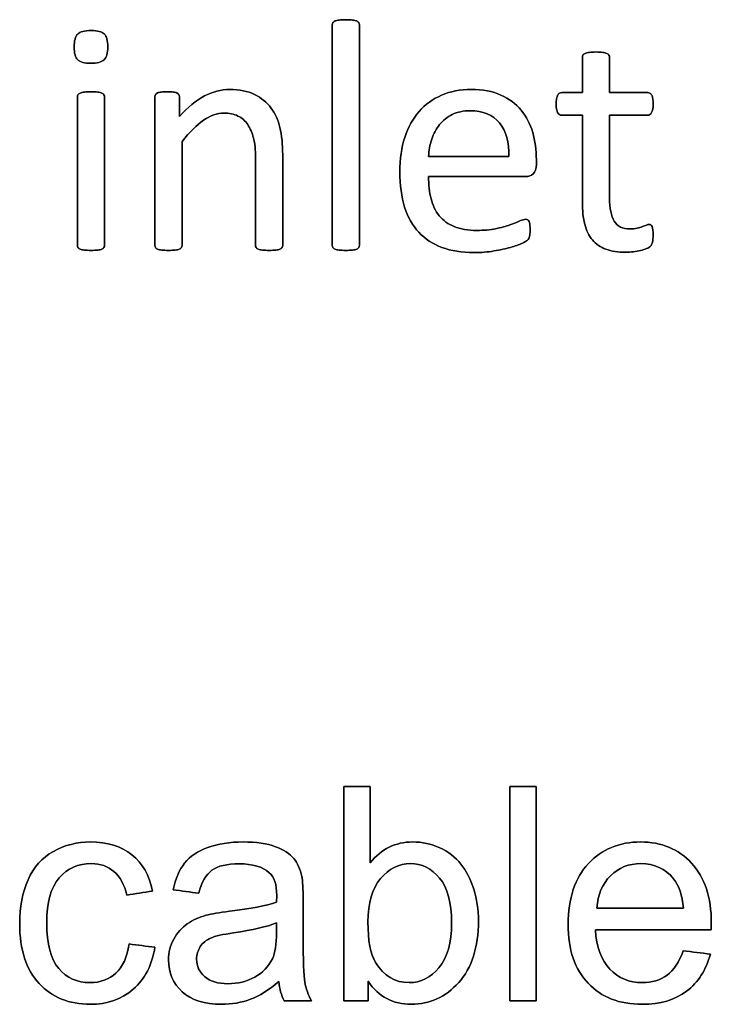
# Model space of a CAD drawing. Header units: inches. Extents: x 0 to 17820, y -10 to 12600.
# Tile 325 of 339: x 11314 to 11637, y 11014 to 11474. Entities that reach past the tile are written whole.
import ezdxf

# ---------------------------------------------------------------- set-up
doc = ezdxf.new("R2010")
doc.units = ezdxf.units.IN
doc.layers.add('1', color=7, linetype='Continuous', true_color=0xffffff)
doc.layers.add('254', color=7, linetype='Continuous', true_color=0xffffff)

msp = doc.modelspace()

# ---------------------------------------------------------------- linework, layer by layer
at = {"layer": '1', "color": 2, "linetype": 'Continuous', "lineweight": 25}
for points, knots in [([(11472.067, 11367.252), (11472.263, 11367.517), (11472.378, 11367.863), (11472.378, 11402.552), (11472.378, 11436.809), (11472.378, 11471.469), (11472.263, 11471.844), (11472.061, 11472.133), (11471.859, 11472.45), (11471.541, 11472.71), (11470.618, 11473.114), (11469.954, 11473.258), (11468.339, 11473.489), (11467.271, 11473.518), (11464.761, 11473.518), (11463.722, 11473.489), (11462.107, 11473.258), (11461.443, 11473.114), (11460.462, 11472.71), (11460.145, 11472.45), (11459.943, 11472.133), (11459.77, 11471.844), (11459.683, 11471.469), (11459.683, 11436.809), (11459.683, 11402.552), (11459.683, 11367.863), (11459.77, 11367.517), (11459.943, 11367.257), (11460.145, 11366.969), (11460.462, 11366.709), (11461.443, 11366.305), (11462.107, 11366.161), (11462.915, 11366.045), (11463.722, 11365.959), (11464.761, 11365.901), (11467.271, 11365.901), (11468.339, 11365.959), (11469.147, 11366.045), (11469.954, 11366.161), (11470.618, 11366.305), (11471.541, 11366.709), (11471.859, 11366.969), (11472.067, 11367.252)], [0, 0, 0, 0, 0.0059802, 0.0059802, 0.4793491, 0.4793491, 0.4849307, 0.4849307, 0.4849307, 0.4908027, 0.4908027, 0.4966747, 0.4966747, 0.5025467, 0.5025467, 0.5082853, 0.5082853, 0.5140238, 0.5140238, 0.5197624, 0.5197624, 0.5197624, 0.5246665, 0.5246665, 0.9405823, 0.9405823, 0.9458367, 0.9458367, 0.9458367, 0.9512509, 0.9512509, 0.956665, 0.956665, 0.956665, 0.9697477, 0.9697477, 0.9831346, 0.9831346, 0.9831346, 0.9915673, 0.9915673, 1, 1, 1, 1]), ([(11353.213, 11454.829), (11354.346, 11455.918), (11354.923, 11457.938), (11354.923, 11463.824), (11354.374, 11465.814), (11352.154, 11467.921), (11350.104, 11468.44), (11344.103, 11468.44), (11342.026, 11467.921), (11340.901, 11466.824), (11339.775, 11465.757), (11339.227, 11463.737), (11339.227, 11457.823), (11339.775, 11455.832), (11341.968, 11453.754), (11344.017, 11453.206), (11350.018, 11453.206), (11352.095, 11453.754), (11353.213, 11454.829)], [0, 0, 0, 0, 0.128303, 0.128303, 0.2541147, 0.2541147, 0.3766179, 0.3766179, 0.5014998, 0.5014998, 0.5014998, 0.626434, 0.626434, 0.7501552, 0.7501552, 0.8738764, 0.8738764, 1, 1, 1, 1]), ([(11609.077, 11369.825), (11609.279, 11370.69), (11609.395, 11371.873), (11609.395, 11374.297), (11609.337, 11375.047), (11609.25, 11375.682), (11609.135, 11376.288), (11609.02, 11376.778), (11608.904, 11377.124), (11608.76, 11377.499), (11608.587, 11377.73), (11608.356, 11377.874), (11608.125, 11377.99), (11607.866, 11378.048), (11607.202, 11378.048), (11606.74, 11377.932), (11606.25, 11377.701), (11605.73, 11377.471), (11605.096, 11377.24), (11604.403, 11376.98), (11603.682, 11376.72), (11602.845, 11376.49), (11600.999, 11376.028), (11599.96, 11375.913), (11595.142, 11375.913), (11592.603, 11377.124), (11589.763, 11381.993), (11589.083, 11385.607), (11589.083, 11403.235), (11589.083, 11416.103), (11589.083, 11428.971), (11595.007, 11428.971), (11600.931, 11428.971), (11607.635, 11428.971), (11608.241, 11429.404), (11609.164, 11431.019), (11609.395, 11432.375), (11609.395, 11435.203), (11609.337, 11436.011), (11609.25, 11436.674), (11609.135, 11437.338), (11608.962, 11437.886), (11608.731, 11438.319), (11608.5, 11438.78), (11608.241, 11439.069), (11607.923, 11439.242), (11607.635, 11439.444), (11607.26, 11439.531), (11600.931, 11439.531), (11595.007, 11439.531), (11589.083, 11439.531), (11589.083, 11445.012), (11589.083, 11450.494), (11589.083, 11456.351), (11588.968, 11456.668), (11588.564, 11457.303), (11588.246, 11457.563), (11587.323, 11458.025), (11586.66, 11458.198), (11585.852, 11458.284), (11585.044, 11458.4), (11583.976, 11458.457), (11581.466, 11458.457), (11580.428, 11458.4), (11579.62, 11458.284), (11578.812, 11458.198), (11578.148, 11458.025), (11577.167, 11457.563), (11576.85, 11457.303), (11576.648, 11456.986), (11576.475, 11456.668), (11576.388, 11456.351), (11576.388, 11450.494), (11576.388, 11445.012), (11576.388, 11439.531), (11573.186, 11439.531), (11569.983, 11439.531), (11566.348, 11439.531), (11566.002, 11439.444), (11565.655, 11439.242), (11565.309, 11439.069), (11565.05, 11438.78), (11564.848, 11438.319), (11564.646, 11437.886), (11564.473, 11437.338), (11564.357, 11436.674), (11564.213, 11436.011), (11564.155, 11435.203), (11564.155, 11432.375), (11564.386, 11431.019), (11565.309, 11429.404), (11565.915, 11428.971), (11569.926, 11428.971), (11573.157, 11428.971), (11576.388, 11428.971), (11576.388, 11415.487), (11576.388, 11402.004), (11576.388, 11384.51), (11576.763, 11381.048), (11577.514, 11378.105), (11578.235, 11375.134), (11579.447, 11372.71), (11582.721, 11368.861), (11584.813, 11367.43), (11589.949, 11365.526), (11593.036, 11365.064), (11597.796, 11365.064), (11598.979, 11365.122), (11600.162, 11365.295), (11601.345, 11365.439), (11602.47, 11365.641), (11604.548, 11366.103), (11605.5, 11366.392), (11606.308, 11366.738), (11607.144, 11367.113), (11607.75, 11367.488), (11608.154, 11367.892), (11608.587, 11368.296), (11608.875, 11368.959), (11609.077, 11369.825)], [0, 0, 0, 0, 0.0169336, 0.0169336, 0.0273543, 0.0273543, 0.0273543, 0.0342551, 0.0342551, 0.0342551, 0.0386532, 0.0386532, 0.0386532, 0.0421312, 0.0421312, 0.0486524, 0.0486524, 0.0486524, 0.0578371, 0.0578371, 0.0578371, 0.0698121, 0.0698121, 0.0817871, 0.0817871, 0.1185882, 0.1185882, 0.1557168, 0.1557168, 0.2560764, 0.2560764, 0.2560764, 0.3153147, 0.3153147, 0.3231042, 0.3231042, 0.3308936, 0.3308936, 0.3350317, 0.3350317, 0.3350317, 0.3406368, 0.3406368, 0.3406368, 0.3446716, 0.3446716, 0.3446716, 0.3483066, 0.3483066, 0.4016209, 0.4016209, 0.4016209, 0.454298, 0.454298, 0.4579023, 0.4579023, 0.4615065, 0.4615065, 0.4651107, 0.4651107, 0.4651107, 0.4751388, 0.4751388, 0.484939, 0.484939, 0.484939, 0.4914006, 0.4914006, 0.4978622, 0.4978622, 0.4978622, 0.5012317, 0.5012317, 0.550479, 0.550479, 0.550479, 0.5810003, 0.5810003, 0.5851248, 0.5851248, 0.5851248, 0.5891096, 0.5891096, 0.5891096, 0.5945805, 0.5945805, 0.5945805, 0.6024171, 0.6024171, 0.6171684, 0.6171684, 0.6319196, 0.6319196, 0.69311, 0.69311, 0.69311, 0.82944, 0.82944, 0.8699889, 0.8699889, 0.8699889, 0.8978939, 0.8978939, 0.9255581, 0.9255581, 0.9532222, 0.9532222, 0.9623692, 0.9623692, 0.9623692, 0.9738223, 0.9738223, 0.9852753, 0.9852753, 0.9852753, 0.9926659, 0.9926659, 0.9926659, 1, 1, 1, 1]), ([(11436.234, 11367.252), (11436.429, 11367.517), (11436.544, 11367.863), (11436.544, 11382.375), (11436.544, 11396.455), (11436.544, 11415.439), (11436.111, 11419.652), (11434.436, 11426.698), (11433.024, 11429.75), (11429.125, 11434.969), (11426.561, 11437.078), (11420.272, 11440.194), (11416.377, 11440.973), (11407.808, 11440.973), (11403.913, 11439.963), (11396.146, 11435.936), (11392.257, 11432.722), (11388.362, 11428.365), (11388.362, 11431.414), (11388.362, 11434.462), (11388.362, 11437.944), (11388.275, 11438.29), (11388.102, 11438.55), (11387.929, 11438.838), (11387.64, 11439.098), (11387.208, 11439.329), (11386.804, 11439.559), (11386.227, 11439.704), (11384.755, 11439.874), (11383.803, 11439.906), (11381.495, 11439.906), (11380.543, 11439.877), (11379.1, 11439.704), (11378.523, 11439.559), (11377.6, 11439.098), (11377.283, 11438.838), (11377.138, 11438.55), (11376.994, 11438.29), (11376.908, 11437.944), (11376.908, 11414.439), (11376.908, 11391.367), (11376.908, 11367.863), (11376.994, 11367.517), (11377.167, 11367.257), (11377.369, 11366.969), (11377.687, 11366.709), (11378.668, 11366.305), (11379.331, 11366.161), (11380.139, 11366.045), (11380.947, 11365.959), (11381.986, 11365.901), (11384.496, 11365.901), (11385.563, 11365.959), (11386.371, 11366.045), (11387.179, 11366.161), (11387.842, 11366.305), (11388.766, 11366.709), (11389.083, 11366.969), (11389.285, 11367.257), (11389.487, 11367.517), (11389.602, 11367.863), (11389.602, 11384.424), (11389.602, 11400.552), (11389.602, 11416.68), (11393.093, 11421.037), (11396.411, 11424.355), (11402.797, 11428.842), (11405.961, 11429.981), (11411.616, 11429.981), (11413.78, 11429.519), (11417.508, 11427.684), (11419.031, 11426.345), (11421.384, 11422.845), (11422.291, 11420.777), (11423.552, 11415.964), (11423.849, 11412.785), (11423.849, 11395.32), (11423.849, 11381.808), (11423.849, 11367.863), (11423.936, 11367.517), (11424.138, 11367.257), (11424.34, 11366.969), (11424.686, 11366.709), (11425.609, 11366.305), (11426.244, 11366.161), (11427.081, 11366.045), (11427.889, 11365.959), (11428.927, 11365.901), (11431.466, 11365.901), (11432.476, 11365.959), (11433.313, 11366.045), (11434.121, 11366.161), (11434.755, 11366.305), (11435.679, 11366.709), (11436.025, 11366.969), (11436.234, 11367.252)], [0, 0, 0, 0, 0.003308, 0.003308, 0.1109298, 0.1109298, 0.148421, 0.148421, 0.1859825, 0.1859825, 0.2230812, 0.2230812, 0.2601799, 0.2601799, 0.2919457, 0.2919457, 0.3235262, 0.3235262, 0.3235262, 0.3491126, 0.3491126, 0.3527447, 0.3527447, 0.3527447, 0.3561092, 0.3561092, 0.3561092, 0.3611616, 0.3611616, 0.3660223, 0.3660223, 0.3711323, 0.3711323, 0.3762422, 0.3762422, 0.3813522, 0.3813522, 0.3813522, 0.3843323, 0.3843323, 0.5432056, 0.5432056, 0.5461857, 0.5461857, 0.5461857, 0.549519, 0.549519, 0.5528522, 0.5528522, 0.5528522, 0.5609049, 0.5609049, 0.5691449, 0.5691449, 0.5691449, 0.5743354, 0.5743354, 0.579526, 0.579526, 0.579526, 0.5824175, 0.5824175, 0.6901747, 0.6901747, 0.6901747, 0.7261598, 0.7261598, 0.7619281, 0.7619281, 0.7898925, 0.7898925, 0.8175111, 0.8175111, 0.8448187, 0.8448187, 0.8717433, 0.8717433, 0.9637847, 0.9637847, 0.9667327, 0.9667327, 0.9667327, 0.9700902, 0.9700902, 0.9734478, 0.9734478, 0.9734478, 0.9817377, 0.9817377, 0.9896591, 0.9896591, 0.9896591, 0.9948295, 0.9948295, 1, 1, 1, 1]), ([(11553.415, 11401.628), (11554.432, 11402.485), (11554.923, 11403.899), (11554.923, 11406.688), (11554.923, 11407.457), (11554.923, 11412.727), (11554.346, 11416.969), (11552.037, 11424.932), (11550.22, 11428.394), (11545.315, 11434.28), (11542.17, 11436.617), (11534.53, 11440.121), (11529.879, 11440.973), (11519.377, 11440.973), (11514.79, 11440.108), (11506.582, 11436.524), (11503.076, 11434.02), (11500.191, 11430.702), (11497.277, 11427.413), (11495.055, 11423.374), (11491.989, 11413.884), (11491.218, 11408.544), (11491.218, 11396.34), (11491.968, 11390.858), (11494.905, 11381.412), (11497.133, 11377.499), (11502.991, 11371.24), (11506.596, 11368.873), (11515.162, 11365.69), (11520.156, 11364.891), (11529.129, 11364.891), (11532.216, 11365.151), (11535.102, 11365.641), (11538.016, 11366.103), (11540.554, 11366.68), (11544.971, 11367.884), (11546.758, 11368.527), (11549.527, 11369.796), (11550.364, 11370.258), (11550.941, 11370.835), (11551.172, 11371.123), (11551.345, 11371.441), (11551.518, 11371.729), (11551.662, 11372.075), (11551.72, 11372.479), (11551.807, 11372.854), (11551.864, 11373.287), (11551.98, 11374.268), (11552.009, 11374.845), (11552.009, 11376.432), (11551.951, 11377.211), (11551.893, 11377.874), (11551.807, 11378.509), (11551.691, 11379), (11551.547, 11379.375), (11551.374, 11379.721), (11551.172, 11379.981), (11550.883, 11380.183), (11550.595, 11380.356), (11550.278, 11380.442), (11549.297, 11380.442), (11548.402, 11380.154), (11547.19, 11379.634), (11545.979, 11379.086), (11544.449, 11378.48), (11540.699, 11377.153), (11538.477, 11376.547), (11535.909, 11376.028), (11533.342, 11375.48), (11530.428, 11375.22), (11522.984, 11375.22), (11519.493, 11375.797), (11513.722, 11378.163), (11511.414, 11379.836), (11507.805, 11384.248), (11506.538, 11386.905), (11504.987, 11393.052), (11504.605, 11396.513), (11504.605, 11400.379), (11519.733, 11400.379), (11534.861, 11400.379), (11549.989, 11400.379), (11551.287, 11400.35), (11552.413, 11400.783), (11553.415, 11401.628)], [0, 0, 0, 0, 0.0174321, 0.0174321, 0.0240728, 0.0240728, 0.0629214, 0.0629214, 0.10177, 0.10177, 0.1406186, 0.1406186, 0.1791154, 0.1791154, 0.215155, 0.215155, 0.251316, 0.251316, 0.251316, 0.2923514, 0.2923514, 0.3336134, 0.3336134, 0.3770788, 0.3770788, 0.4203788, 0.4203788, 0.4632688, 0.4632688, 0.5064136, 0.5064136, 0.5313806, 0.5313806, 0.5313806, 0.5541801, 0.5541801, 0.5767042, 0.5767042, 0.5992283, 0.5992283, 0.6217523, 0.6217523, 0.6217523, 0.6251986, 0.6251986, 0.6251986, 0.6292736, 0.6292736, 0.6333486, 0.6333486, 0.6390182, 0.6390182, 0.6390182, 0.6437792, 0.6437792, 0.6437792, 0.6470405, 0.6470405, 0.6470405, 0.650124, 0.650124, 0.6557771, 0.6557771, 0.6557771, 0.6710147, 0.6710147, 0.6862522, 0.6862522, 0.6862522, 0.7131126, 0.7131126, 0.7470415, 0.7470415, 0.7809704, 0.7809704, 0.8144194, 0.8144194, 0.8475747, 0.8475747, 0.8475747, 0.9884116, 0.9884116, 0.9884116, 1, 1, 1, 1]), ([(11353.141, 11367.252), (11353.336, 11367.517), (11353.451, 11367.863), (11353.451, 11391.367), (11353.451, 11414.439), (11353.451, 11437.886), (11353.336, 11438.203), (11352.932, 11438.838), (11352.615, 11439.098), (11351.691, 11439.502), (11351.028, 11439.646), (11350.22, 11439.761), (11349.412, 11439.848), (11348.344, 11439.906), (11345.834, 11439.906), (11344.796, 11439.848), (11343.988, 11439.761), (11343.18, 11439.646), (11342.516, 11439.502), (11341.535, 11439.098), (11341.218, 11438.838), (11341.016, 11438.521), (11340.843, 11438.203), (11340.756, 11437.886), (11340.756, 11414.439), (11340.756, 11391.367), (11340.756, 11367.863), (11340.843, 11367.517), (11341.016, 11367.257), (11341.218, 11366.969), (11341.535, 11366.709), (11342.516, 11366.305), (11343.18, 11366.161), (11343.988, 11366.045), (11344.796, 11365.959), (11345.834, 11365.901), (11348.344, 11365.901), (11349.412, 11365.959), (11350.22, 11366.045), (11351.028, 11366.161), (11351.691, 11366.305), (11352.615, 11366.709), (11352.932, 11366.969), (11353.141, 11367.252)], [0, 0, 0, 0, 0.0079449, 0.0079449, 0.4314948, 0.4314948, 0.4383804, 0.4383804, 0.4452659, 0.4452659, 0.4521515, 0.4521515, 0.4521515, 0.4712256, 0.4712256, 0.4898663, 0.4898663, 0.4898663, 0.5020993, 0.5020993, 0.5143323, 0.5143323, 0.5143323, 0.5207714, 0.5207714, 0.9168542, 0.9168542, 0.9242838, 0.9242838, 0.9242838, 0.9318608, 0.9318608, 0.9394378, 0.9394378, 0.9394378, 0.9577211, 0.9577211, 0.9764296, 0.9764296, 0.9764296, 0.9882148, 0.9882148, 1, 1, 1, 1]), ([(11537.725, 11425.363), (11540.814, 11421.585), (11542.314, 11416.334), (11542.141, 11409.669), (11529.629, 11409.669), (11517.117, 11409.669), (11504.605, 11409.669), (11504.721, 11412.497), (11505.182, 11415.209), (11506.077, 11417.776), (11506.942, 11420.373), (11508.183, 11422.652), (11511.371, 11426.536), (11513.318, 11428.105), (11518.05, 11430.471), (11520.791, 11431.048), (11530.024, 11431.048), (11534.611, 11429.173), (11537.725, 11425.363)], [0, 0, 0, 0, 0.1642716, 0.1642716, 0.1642716, 0.5344554, 0.5344554, 0.5344554, 0.6160129, 0.6160129, 0.6160129, 0.6928348, 0.6928348, 0.7703438, 0.7703438, 0.8478528, 0.8478528, 1, 1, 1, 1]), ([(11465.05, 11015.901), (11468.853, 11015.901), (11472.656, 11015.901), (11476.459, 11015.901), (11476.459, 11018.928), (11476.459, 11021.955), (11476.459, 11024.983), (11481.32, 11017.82), (11488.022, 11014.264), (11505.162, 11014.264), (11512.53, 11017.641), (11524.809, 11031.199), (11527.879, 11040.792), (11527.879, 11058.444), (11527.163, 11063.356), (11524.239, 11072.537), (11522.225, 11076.454), (11517.099, 11082.964), (11513.809, 11085.484), (11505.848, 11089.079), (11501.632, 11089.986), (11489.148, 11089.986), (11482.522, 11086.738), (11477.329, 11080.214), (11477.329, 11092.11), (11477.329, 11104.005), (11477.329, 11115.901), (11473.236, 11115.901), (11469.143, 11115.901), (11465.05, 11115.901), (11465.05, 11082.568), (11465.05, 11049.234), (11465.05, 11015.901)], [0, 0, 0, 0, 0.0411142, 0.0411142, 0.0411142, 0.0738396, 0.0738396, 0.0738396, 0.1596469, 0.1596469, 0.245968, 0.245968, 0.3322891, 0.3322891, 0.3685227, 0.3685227, 0.4049401, 0.4049401, 0.4414973, 0.4414973, 0.478339, 0.478339, 0.5448235, 0.5448235, 0.5448235, 0.6546041, 0.6546041, 0.6546041, 0.6923781, 0.6923781, 0.6923781, 1, 1, 1, 1]), ([(11542.538, 11115.901), (11542.538, 11082.568), (11542.538, 11049.234), (11542.538, 11015.901), (11546.631, 11015.901), (11550.724, 11015.901), (11554.817, 11015.901), (11554.817, 11049.234), (11554.817, 11082.568), (11554.817, 11115.901), (11550.724, 11115.901), (11546.631, 11115.901), (11542.538, 11115.901)], [0, 0, 0, 0, 0.4453178, 0.4453178, 0.4453178, 0.5, 0.5, 0.5, 0.9453178, 0.9453178, 0.9453178, 1, 1, 1, 1]), ([(11376.92, 11040.869), (11372.895, 11041.389), (11368.87, 11041.909), (11364.845, 11042.43), (11363.975, 11036.29), (11361.929, 11031.736), (11355.469, 11025.841), (11351.44, 11024.369), (11340.619, 11024.369), (11335.758, 11026.569), (11328.286, 11035.371), (11326.447, 11042.455), (11326.447, 11061.795), (11328.365, 11068.805), (11336.091, 11077.656), (11341.131, 11079.882), (11351.415, 11079.882), (11354.894, 11078.654), (11360.675, 11073.742), (11362.671, 11070.084), (11363.822, 11065.223), (11367.804, 11065.837), (11371.786, 11066.451), (11375.769, 11067.065), (11374.336, 11074.381), (11371.138, 11080.035), (11361.133, 11087.988), (11354.689, 11089.986), (11340.593, 11089.986), (11334.837, 11088.503), (11324.236, 11082.664), (11320.307, 11078.244), (11315.083, 11066.516), (11313.809, 11059.672), (11313.809, 11039.743), (11316.828, 11030.457), (11328.89, 11017.525), (11336.858, 11014.264), (11354.689, 11014.264), (11361.34, 11016.617), (11372.224, 11026.019), (11375.59, 11032.555), (11376.92, 11040.869)], [0, 0, 0, 0, 0.0365384, 0.0365384, 0.0365384, 0.0823195, 0.0823195, 0.128282, 0.128282, 0.1857351, 0.1857351, 0.2432187, 0.2432187, 0.299797, 0.299797, 0.3563753, 0.3563753, 0.3937825, 0.3937825, 0.4311896, 0.4311896, 0.4311896, 0.4676482, 0.4676482, 0.4676482, 0.5276803, 0.5276803, 0.588051, 0.588051, 0.6360329, 0.6360329, 0.6841131, 0.6841131, 0.7322911, 0.7322911, 0.8067623, 0.8067623, 0.8810869, 0.8810869, 0.9406234, 0.9406234, 1, 1, 1, 1]), ([(11421.584, 11016.647), (11425.781, 11018.229), (11430.156, 11020.966), (11434.709, 11024.829), (11435.068, 11021.427), (11435.886, 11018.434), (11437.165, 11015.901), (11441.438, 11015.901), (11445.71, 11015.901), (11449.982, 11015.901), (11448.447, 11018.664), (11447.398, 11021.58), (11446.374, 11027.622), (11446.093, 11034.832), (11446.093, 11051.724), (11446.093, 11057.182), (11446.093, 11068.088), (11445.889, 11071.849), (11445.48, 11073.947), (11444.763, 11077.323), (11443.484, 11080.086), (11439.864, 11084.522), (11437.012, 11086.328), (11429.264, 11089.253), (11424.246, 11089.986), (11411.839, 11089.986), (11406.339, 11089.117), (11396.894, 11085.729), (11393.267, 11083.284), (11390.785, 11080.112), (11388.278, 11076.965), (11386.487, 11072.821), (11385.387, 11067.679), (11389.387, 11067.133), (11393.386, 11066.587), (11397.385, 11066.042), (11398.716, 11071.184), (11400.737, 11074.765), (11406.262, 11078.807), (11410.509, 11079.805), (11422.481, 11079.805), (11427.137, 11078.423), (11432.599, 11073.628), (11433.763, 11070.084), (11433.763, 11064.635), (11433.737, 11063.56), (11433.686, 11061.872), (11429.005, 11060.235), (11421.688, 11058.828), (11406.926, 11057.073), (11403.295, 11056.448), (11400.865, 11055.809), (11397.59, 11054.888), (11394.648, 11053.558), (11389.441, 11049.984), (11387.306, 11047.648), (11384.093, 11041.784), (11383.264, 11038.541), (11383.264, 11028.948), (11385.413, 11023.985), (11393.957, 11016.208), (11400.071, 11014.264), (11412.862, 11014.264), (11417.365, 11015.057), (11421.584, 11016.647)], [0, 0, 0, 0, 0.0765039, 0.0765039, 0.0765039, 0.1223348, 0.1223348, 0.1223348, 0.1854242, 0.1854242, 0.1854242, 0.2310898, 0.2310898, 0.2768206, 0.2768206, 0.2986459, 0.2986459, 0.3204371, 0.3204371, 0.3204371, 0.351304, 0.351304, 0.3819584, 0.3819584, 0.4127907, 0.4127907, 0.4437503, 0.4437503, 0.4749126, 0.4749126, 0.4749126, 0.5152084, 0.5152084, 0.5152084, 0.5508908, 0.5508908, 0.5508908, 0.5880256, 0.5880256, 0.6251605, 0.6251605, 0.6649244, 0.6649244, 0.6941768, 0.6941768, 0.696714, 0.696714, 0.696714, 0.7608957, 0.7608957, 0.7924142, 0.7924142, 0.7924142, 0.8204189, 0.8204189, 0.8482961, 0.8482961, 0.875987, 0.875987, 0.9235432, 0.9235432, 0.9710993, 0.9710993, 1, 1, 1, 1]), ([(11636.142, 11037.671), (11631.913, 11038.191), (11627.683, 11038.712), (11623.453, 11039.232), (11621.586, 11034.039), (11619.053, 11030.278), (11615.881, 11027.899), (11612.683, 11025.545), (11608.846, 11024.369), (11598.306, 11024.369), (11593.241, 11026.466), (11585.17, 11034.946), (11582.906, 11041.023), (11582.445, 11048.979), (11600.455, 11048.979), (11618.465, 11048.979), (11636.475, 11048.979), (11636.526, 11050.437), (11636.551, 11051.537), (11636.551, 11064.225), (11633.482, 11073.486), (11621.202, 11086.686), (11613.272, 11089.986), (11593.599, 11089.986), (11585.439, 11086.61), (11572.903, 11073.154), (11569.757, 11063.688), (11569.757, 11039.718), (11572.852, 11030.585), (11585.298, 11017.525), (11593.676, 11014.264), (11612.683, 11014.264), (11619.591, 11016.31), (11630.421, 11024.484), (11634.121, 11030.253), (11636.142, 11037.671)], [0, 0, 0, 0, 0.0243921, 0.0243921, 0.0243921, 0.0507671, 0.0507671, 0.0507671, 0.0741933, 0.0741933, 0.1056056, 0.1056056, 0.1369188, 0.1369188, 0.1369188, 0.2346606, 0.2346606, 0.2346606, 0.2405863, 0.2405863, 0.339629, 0.339629, 0.4386716, 0.4386716, 0.5411206, 0.5411206, 0.6435695, 0.6435695, 0.74279, 0.74279, 0.8422146, 0.8422146, 0.9212259, 0.9212259, 1, 1, 1, 1]), ([(11479.865, 11033.836), (11477.508, 11037.697), (11476.306, 11043.99), (11476.306, 11061.488), (11478.276, 11068.242), (11486.093, 11077.541), (11490.734, 11079.882), (11501.427, 11079.882), (11505.955, 11077.63), (11513.466, 11068.638), (11515.344, 11061.642), (11515.344, 11042.967), (11513.374, 11036.008), (11505.546, 11026.697), (11500.916, 11024.369), (11488.943, 11024.369), (11483.725, 11027.515), (11479.865, 11033.836)], [0, 0, 0, 0, 0.1218499, 0.1218499, 0.2458564, 0.2458564, 0.369528, 0.369528, 0.4920217, 0.4920217, 0.6141737, 0.6141737, 0.7336774, 0.7336774, 0.8531811, 0.8531811, 1, 1, 1, 1]), ([(11623.581, 11059.083), (11610.1, 11059.083), (11596.618, 11059.083), (11583.136, 11059.083), (11583.546, 11065.402), (11585.669, 11070.442), (11593.331, 11078.002), (11598.102, 11079.882), (11609.946, 11079.882), (11615.037, 11077.528), (11621.475, 11069.744), (11623.044, 11065.172), (11623.581, 11059.083)], [0, 0, 0, 0, 0.3871631, 0.3871631, 0.3871631, 0.5481234, 0.5481234, 0.7085481, 0.7085481, 0.8857445, 0.8857445, 1, 1, 1, 1]), ([(11413.632, 11047.612), (11422.532, 11048.902), (11429.235, 11050.437), (11433.686, 11052.253), (11433.686, 11050.752), (11433.686, 11049.251), (11433.686, 11042.353), (11433.021, 11038.26), (11431.716, 11035.471), (11429.977, 11031.89), (11427.265, 11029.05), (11419.898, 11024.906), (11415.702, 11023.883), (11406.186, 11023.883), (11402.579, 11024.957), (11397.628, 11029.346), (11396.362, 11032.069), (11396.362, 11037.467), (11396.95, 11039.411), (11399.19, 11042.923), (11400.839, 11044.246), (11402.911, 11045.167), (11405.009, 11046.062), (11408.59, 11046.881), (11413.632, 11047.612)], [0, 0, 0, 0, 0.1667307, 0.1667307, 0.1667307, 0.2031213, 0.2031213, 0.3340034, 0.3340034, 0.3340034, 0.4399845, 0.4399845, 0.5459656, 0.5459656, 0.6530924, 0.6530924, 0.7596728, 0.7596728, 0.8287836, 0.8287836, 0.8971838, 0.8971838, 0.8971838, 1, 1, 1, 1])]:
    msp.add_open_spline(points, degree=3, knots=knots, dxfattribs=at)
at = {"layer": '254', "color": 2, "linetype": 'Continuous', "lineweight": 25}
for points, knots in [([(11472.061, 11472.133), (11471.859, 11472.45), (11471.541, 11472.71), (11470.618, 11473.114), (11469.954, 11473.258), (11468.339, 11473.489), (11467.271, 11473.518), (11464.761, 11473.518), (11463.722, 11473.489), (11462.107, 11473.258), (11461.443, 11473.114), (11460.462, 11472.71), (11460.145, 11472.45), (11459.943, 11472.133)], [0, 0, 0, 0, 0.1685824, 0.1685824, 0.3371648, 0.3371648, 0.5057471, 0.5057471, 0.6704981, 0.6704981, 0.835249, 0.835249, 1, 1, 1, 1]), ([(11353.22, 11454.822), (11354.346, 11455.918), (11354.923, 11457.938), (11354.923, 11463.824), (11354.374, 11465.814), (11352.154, 11467.921), (11350.104, 11468.44), (11344.103, 11468.44), (11342.026, 11467.921), (11340.901, 11466.824)], [0, 0, 0, 0, 0.2558386, 0.2558386, 0.5067095, 0.5067095, 0.7509832, 0.7509832, 1, 1, 1, 1]), ([(11459.943, 11472.133), (11459.77, 11471.844), (11459.683, 11471.469), (11459.683, 11436.809), (11459.683, 11402.552), (11459.683, 11367.863), (11459.77, 11367.517), (11459.943, 11367.257)], [0, 0, 0, 0, 0.01151, 0.01151, 0.9876679, 0.9876679, 1, 1, 1, 1]), ([(11472.061, 11367.257), (11472.263, 11367.517), (11472.378, 11367.863), (11472.378, 11402.552), (11472.378, 11436.809), (11472.378, 11471.469), (11472.263, 11471.844), (11472.061, 11472.133)], [0, 0, 0, 0, 0.0123321, 0.0123321, 0.98849, 0.98849, 1, 1, 1, 1]), ([(11340.901, 11466.824), (11339.775, 11465.757), (11339.227, 11463.737), (11339.227, 11457.823), (11339.775, 11455.832), (11341.968, 11453.754), (11344.017, 11453.206), (11350.018, 11453.206), (11352.095, 11453.754), (11353.22, 11454.822)], [0, 0, 0, 0, 0.2506201, 0.2506201, 0.498807, 0.498807, 0.7469939, 0.7469939, 1, 1, 1, 1]), ([(11585.852, 11458.284), (11585.044, 11458.4), (11583.976, 11458.457), (11581.466, 11458.457), (11580.428, 11458.4), (11579.62, 11458.284)], [0, 0, 0, 0, 0.5057471, 0.5057471, 1, 1, 1, 1]), ([(11576.648, 11456.986), (11576.475, 11456.668), (11576.388, 11456.351), (11576.388, 11450.494), (11576.388, 11445.012), (11576.388, 11439.531)], [0, 0, 0, 0, 0.0640394, 0.0640394, 1, 1, 1, 1]), ([(11579.62, 11458.284), (11578.812, 11458.198), (11578.148, 11458.025), (11577.167, 11457.563), (11576.85, 11457.303), (11576.648, 11456.986)], [0, 0, 0, 0, 0.5, 0.5, 1, 1, 1, 1]), ([(11589.083, 11439.531), (11589.083, 11445.012), (11589.083, 11450.494), (11589.083, 11456.351), (11588.968, 11456.668), (11588.564, 11457.303), (11588.246, 11457.563), (11587.323, 11458.025), (11586.66, 11458.198), (11585.852, 11458.284)], [0, 0, 0, 0, 0.8296943, 0.8296943, 0.8864629, 0.8864629, 0.9432314, 0.9432314, 1, 1, 1, 1]), ([(11436.227, 11367.257), (11436.429, 11367.517), (11436.544, 11367.863), (11436.544, 11382.375), (11436.544, 11396.455), (11436.544, 11415.439), (11436.111, 11419.652), (11434.436, 11426.698), (11433.024, 11429.75), (11429.125, 11434.969), (11426.561, 11437.078), (11420.272, 11440.194), (11416.377, 11440.973), (11407.808, 11440.973), (11403.913, 11439.963), (11396.146, 11435.936), (11392.257, 11432.722), (11388.362, 11428.365)], [0, 0, 0, 0, 0.010225, 0.010225, 0.3428774, 0.3428774, 0.4587604, 0.4587604, 0.5748606, 0.5748606, 0.6895305, 0.6895305, 0.8042005, 0.8042005, 0.9023866, 0.9023866, 1, 1, 1, 1]), ([(11553.422, 11401.619), (11554.432, 11402.485), (11554.923, 11403.899), (11554.923, 11406.688), (11554.923, 11407.457), (11554.923, 11412.727), (11554.346, 11416.969), (11552.037, 11424.932), (11550.22, 11428.394), (11545.315, 11434.28), (11542.17, 11436.617), (11534.53, 11440.121), (11529.879, 11440.973), (11519.377, 11440.973), (11514.79, 11440.108), (11506.582, 11436.524), (11503.076, 11434.02), (11500.191, 11430.702)], [0, 0, 0, 0, 0.0693631, 0.0693631, 0.0957872, 0.0957872, 0.2503679, 0.2503679, 0.4049486, 0.4049486, 0.5595293, 0.5595293, 0.7127102, 0.7127102, 0.8561136, 0.8561136, 1, 1, 1, 1]), ([(11341.016, 11438.521), (11340.843, 11438.203), (11340.756, 11437.886), (11340.756, 11414.439), (11340.756, 11391.367), (11340.756, 11367.863), (11340.843, 11367.517), (11341.016, 11367.257)], [0, 0, 0, 0, 0.0157068, 0.0157068, 0.9818768, 0.9818768, 1, 1, 1, 1]), ([(11343.988, 11439.761), (11343.18, 11439.646), (11342.516, 11439.502), (11341.535, 11439.098), (11341.218, 11438.838), (11341.016, 11438.521)], [0, 0, 0, 0, 0.5, 0.5, 1, 1, 1, 1]), ([(11350.22, 11439.761), (11349.412, 11439.848), (11348.344, 11439.906), (11345.834, 11439.906), (11344.796, 11439.848), (11343.988, 11439.761)], [0, 0, 0, 0, 0.5057471, 0.5057471, 1, 1, 1, 1]), ([(11353.134, 11367.257), (11353.336, 11367.517), (11353.451, 11367.863), (11353.451, 11391.367), (11353.451, 11414.439), (11353.451, 11437.886), (11353.336, 11438.203), (11352.932, 11438.838), (11352.615, 11439.098), (11351.691, 11439.502), (11351.028, 11439.646), (11350.22, 11439.761)], [0, 0, 0, 0, 0.0175713, 0.0175713, 0.9543147, 0.9543147, 0.9695431, 0.9695431, 0.9847716, 0.9847716, 1, 1, 1, 1]), ([(11377.138, 11438.55), (11376.994, 11438.29), (11376.908, 11437.944), (11376.908, 11414.439), (11376.908, 11391.367), (11376.908, 11367.863), (11376.994, 11367.517), (11377.167, 11367.257)], [0, 0, 0, 0, 0.0180796, 0.0180796, 0.9819204, 0.9819204, 1, 1, 1, 1]), ([(11387.208, 11439.329), (11386.804, 11439.559), (11386.227, 11439.704), (11384.755, 11439.874), (11383.803, 11439.906), (11381.495, 11439.906), (11380.543, 11439.877), (11379.1, 11439.704), (11378.523, 11439.559), (11377.6, 11439.098), (11377.283, 11438.838), (11377.138, 11438.55)], [0, 0, 0, 0, 0.2001512, 0.2001512, 0.3927074, 0.3927074, 0.5951383, 0.5951383, 0.7975691, 0.7975691, 1, 1, 1, 1]), ([(11388.362, 11428.365), (11388.362, 11431.414), (11388.362, 11434.462), (11388.362, 11437.944), (11388.275, 11438.29), (11388.102, 11438.55)], [0, 0, 0, 0, 0.8756906, 0.8756906, 1, 1, 1, 1]), ([(11564.357, 11436.674), (11564.213, 11436.011), (11564.155, 11435.203), (11564.155, 11432.375), (11564.386, 11431.019), (11565.309, 11429.404), (11565.915, 11428.971), (11569.926, 11428.971), (11573.157, 11428.971), (11576.388, 11428.971)], [0, 0, 0, 0, 0.0795356, 0.0795356, 0.2292497, 0.2292497, 0.3789638, 0.3789638, 1, 1, 1, 1]), ([(11576.388, 11439.531), (11573.186, 11439.531), (11569.983, 11439.531), (11566.348, 11439.531), (11566.002, 11439.444), (11565.655, 11439.242)], [0, 0, 0, 0, 0.8809524, 0.8809524, 1, 1, 1, 1]), ([(11607.923, 11439.242), (11607.635, 11439.444), (11607.26, 11439.531), (11600.931, 11439.531), (11595.007, 11439.531), (11589.083, 11439.531)], [0, 0, 0, 0, 0.0638298, 0.0638298, 1, 1, 1, 1]), ([(11589.083, 11428.971), (11595.007, 11428.971), (11600.931, 11428.971), (11607.635, 11428.971), (11608.241, 11429.404), (11609.164, 11431.019), (11609.395, 11432.375), (11609.395, 11435.203), (11609.337, 11436.011), (11609.25, 11436.674)], [0, 0, 0, 0, 0.7502759, 0.7502759, 0.8489324, 0.8489324, 0.9475888, 0.9475888, 1, 1, 1, 1]), ([(11506.077, 11417.776), (11506.942, 11420.373), (11508.183, 11422.652), (11511.371, 11426.536), (11513.318, 11428.105), (11518.05, 11430.471), (11520.791, 11431.048), (11530.024, 11431.048), (11534.611, 11429.173), (11537.727, 11425.364)], [0, 0, 0, 0, 0.2000638, 0.2000638, 0.4019169, 0.4019169, 0.6037699, 0.6037699, 1, 1, 1, 1]), ([(11389.602, 11416.68), (11393.093, 11421.037), (11396.411, 11424.355), (11402.797, 11428.842), (11405.961, 11429.981), (11411.616, 11429.981), (11413.78, 11429.519), (11417.508, 11427.684), (11419.031, 11426.345), (11421.384, 11422.845), (11422.291, 11420.777), (11423.552, 11415.964), (11423.849, 11412.785), (11423.849, 11395.32), (11423.849, 11381.808), (11423.849, 11367.863), (11423.936, 11367.517), (11424.138, 11367.257)], [0, 0, 0, 0, 0.1301177, 0.1301177, 0.2594518, 0.2594518, 0.3605676, 0.3605676, 0.4604332, 0.4604332, 0.5591739, 0.5591739, 0.6565299, 0.6565299, 0.9893406, 0.9893406, 1, 1, 1, 1]), ([(11500.191, 11430.702), (11497.277, 11427.413), (11495.055, 11423.374), (11491.989, 11413.884), (11491.218, 11408.544), (11491.218, 11396.34), (11491.968, 11390.858), (11494.905, 11381.412), (11497.133, 11377.499), (11502.991, 11371.24), (11506.596, 11368.873), (11515.162, 11365.69), (11520.156, 11364.891), (11529.129, 11364.891), (11532.216, 11365.151), (11535.102, 11365.641)], [0, 0, 0, 0, 0.1465213, 0.1465213, 0.2938517, 0.2938517, 0.4490493, 0.4490493, 0.6036564, 0.6036564, 0.7567998, 0.7567998, 0.9108526, 0.9108526, 1, 1, 1, 1]), ([(11576.388, 11428.971), (11576.388, 11415.487), (11576.388, 11402.004), (11576.388, 11384.51), (11576.763, 11381.048), (11577.514, 11378.105)], [0, 0, 0, 0, 0.7707532, 0.7707532, 1, 1, 1, 1]), ([(11604.403, 11376.98), (11603.682, 11376.72), (11602.845, 11376.49), (11600.999, 11376.028), (11599.96, 11375.913), (11595.142, 11375.913), (11592.603, 11377.124), (11589.763, 11381.993), (11589.083, 11385.607), (11589.083, 11403.235), (11589.083, 11416.103), (11589.083, 11428.971)], [0, 0, 0, 0, 0.0604067, 0.0604067, 0.1208135, 0.1208135, 0.3064536, 0.3064536, 0.4937452, 0.4937452, 1, 1, 1, 1]), ([(11389.285, 11367.257), (11389.487, 11367.517), (11389.602, 11367.863), (11389.602, 11384.424), (11389.602, 11400.552), (11389.602, 11416.68)], [0, 0, 0, 0, 0.0261324, 0.0261324, 1, 1, 1, 1]), ([(11535.909, 11376.028), (11533.342, 11375.48), (11530.428, 11375.22), (11522.984, 11375.22), (11519.493, 11375.797), (11513.722, 11378.163), (11511.414, 11379.836), (11507.805, 11384.248), (11506.538, 11386.905), (11504.987, 11393.052), (11504.605, 11396.513), (11504.605, 11400.379)], [0, 0, 0, 0, 0.1665012, 0.1665012, 0.3768185, 0.3768185, 0.5871358, 0.5871358, 0.7944785, 0.7944785, 1, 1, 1, 1]), ([(11550.883, 11380.183), (11550.595, 11380.356), (11550.278, 11380.442), (11549.297, 11380.442), (11548.402, 11380.154), (11547.19, 11379.634)], [0, 0, 0, 0, 0.3529412, 0.3529412, 1, 1, 1, 1]), ([(11547.19, 11379.634), (11545.979, 11379.086), (11544.449, 11378.48), (11540.699, 11377.153), (11538.477, 11376.547), (11535.909, 11376.028)], [0, 0, 0, 0, 0.5, 0.5, 1, 1, 1, 1]), ([(11551.72, 11372.479), (11551.807, 11372.854), (11551.864, 11373.287), (11551.98, 11374.268), (11552.009, 11374.845), (11552.009, 11376.432), (11551.951, 11377.211), (11551.893, 11377.874)], [0, 0, 0, 0, 0.2948718, 0.2948718, 0.5897436, 0.5897436, 1, 1, 1, 1]), ([(11577.514, 11378.105), (11578.235, 11375.134), (11579.447, 11372.71), (11582.721, 11368.861), (11584.813, 11367.43), (11589.949, 11365.526), (11593.036, 11365.064), (11597.796, 11365.064), (11598.979, 11365.122), (11600.162, 11365.295)], [0, 0, 0, 0, 0.3020665, 0.3020665, 0.6015259, 0.6015259, 0.9009852, 0.9009852, 1, 1, 1, 1]), ([(11608.356, 11377.874), (11608.125, 11377.99), (11607.866, 11378.048), (11607.202, 11378.048), (11606.74, 11377.932), (11606.25, 11377.701)], [0, 0, 0, 0, 0.3478261, 0.3478261, 1, 1, 1, 1]), ([(11535.102, 11365.641), (11538.016, 11366.103), (11540.554, 11366.68), (11544.971, 11367.884), (11546.758, 11368.527), (11549.527, 11369.796), (11550.364, 11370.258), (11550.941, 11370.835), (11551.172, 11371.123), (11551.345, 11371.441)], [0, 0, 0, 0, 0.2522862, 0.2522862, 0.5015241, 0.5015241, 0.7507621, 0.7507621, 1, 1, 1, 1]), ([(11609.077, 11369.825), (11609.279, 11370.69), (11609.395, 11371.873), (11609.395, 11374.297), (11609.337, 11375.047), (11609.25, 11375.682)], [0, 0, 0, 0, 0.6190476, 0.6190476, 1, 1, 1, 1]), ([(11341.016, 11367.257), (11341.218, 11366.969), (11341.535, 11366.709), (11342.516, 11366.305), (11343.18, 11366.161), (11343.988, 11366.045)], [0, 0, 0, 0, 0.5, 0.5, 1, 1, 1, 1]), ([(11350.22, 11366.045), (11351.028, 11366.161), (11351.691, 11366.305), (11352.615, 11366.709), (11352.932, 11366.969), (11353.134, 11367.257)], [0, 0, 0, 0, 0.5, 0.5, 1, 1, 1, 1]), ([(11377.167, 11367.257), (11377.369, 11366.969), (11377.687, 11366.709), (11378.668, 11366.305), (11379.331, 11366.161), (11380.139, 11366.045)], [0, 0, 0, 0, 0.5, 0.5, 1, 1, 1, 1]), ([(11386.371, 11366.045), (11387.179, 11366.161), (11387.842, 11366.305), (11388.766, 11366.709), (11389.083, 11366.969), (11389.285, 11367.257)], [0, 0, 0, 0, 0.5, 0.5, 1, 1, 1, 1]), ([(11424.138, 11367.257), (11424.34, 11366.969), (11424.686, 11366.709), (11425.609, 11366.305), (11426.244, 11366.161), (11427.081, 11366.045)], [0, 0, 0, 0, 0.5, 0.5, 1, 1, 1, 1]), ([(11433.313, 11366.045), (11434.121, 11366.161), (11434.755, 11366.305), (11435.679, 11366.709), (11436.025, 11366.969), (11436.227, 11367.257)], [0, 0, 0, 0, 0.5, 0.5, 1, 1, 1, 1]), ([(11459.943, 11367.257), (11460.145, 11366.969), (11460.462, 11366.709), (11461.443, 11366.305), (11462.107, 11366.161), (11462.915, 11366.045)], [0, 0, 0, 0, 0.5, 0.5, 1, 1, 1, 1]), ([(11469.147, 11366.045), (11469.954, 11366.161), (11470.618, 11366.305), (11471.541, 11366.709), (11471.859, 11366.969), (11472.061, 11367.257)], [0, 0, 0, 0, 0.5, 0.5, 1, 1, 1, 1]), ([(11600.162, 11365.295), (11601.345, 11365.439), (11602.47, 11365.641), (11604.548, 11366.103), (11605.5, 11366.392), (11606.308, 11366.738)], [0, 0, 0, 0, 0.5, 0.5, 1, 1, 1, 1]), ([(11343.988, 11366.045), (11344.796, 11365.959), (11345.834, 11365.901), (11348.344, 11365.901), (11349.412, 11365.959), (11350.22, 11366.045)], [0, 0, 0, 0, 0.4942529, 0.4942529, 1, 1, 1, 1]), ([(11380.139, 11366.045), (11380.947, 11365.959), (11381.986, 11365.901), (11384.496, 11365.901), (11385.563, 11365.959), (11386.371, 11366.045)], [0, 0, 0, 0, 0.4942529, 0.4942529, 1, 1, 1, 1]), ([(11427.081, 11366.045), (11427.889, 11365.959), (11428.927, 11365.901), (11431.466, 11365.901), (11432.476, 11365.959), (11433.313, 11366.045)], [0, 0, 0, 0, 0.5113636, 0.5113636, 1, 1, 1, 1]), ([(11462.915, 11366.045), (11463.722, 11365.959), (11464.761, 11365.901), (11467.271, 11365.901), (11468.339, 11365.959), (11469.147, 11366.045)], [0, 0, 0, 0, 0.4942529, 0.4942529, 1, 1, 1, 1]), ([(11375.769, 11067.065), (11374.336, 11074.381), (11371.138, 11080.035), (11361.133, 11087.988), (11354.689, 11089.986), (11340.593, 11089.986), (11334.837, 11088.503), (11324.236, 11082.664), (11320.307, 11078.244), (11315.083, 11066.516), (11313.809, 11059.672), (11313.809, 11039.743), (11316.828, 11030.457), (11328.89, 11017.525), (11336.858, 11014.264), (11354.689, 11014.264), (11361.34, 11016.617), (11372.224, 11026.019), (11375.59, 11032.555), (11376.92, 11040.869)], [0, 0, 0, 0, 0.1127676, 0.1127676, 0.2261714, 0.2261714, 0.3163033, 0.3163033, 0.4066199, 0.4066199, 0.4971203, 0.4971203, 0.6370113, 0.6370113, 0.7766269, 0.7766269, 0.8884636, 0.8884636, 1, 1, 1, 1]), ([(11445.48, 11073.947), (11444.763, 11077.323), (11443.484, 11080.086), (11439.864, 11084.522), (11437.012, 11086.328), (11429.264, 11089.253), (11424.246, 11089.986), (11411.839, 11089.986), (11406.339, 11089.117), (11396.894, 11085.729), (11393.267, 11083.284), (11390.785, 11080.112)], [0, 0, 0, 0, 0.1998175, 0.1998175, 0.3982597, 0.3982597, 0.5978525, 0.5978525, 0.7982702, 0.7982702, 1, 1, 1, 1]), ([(11476.459, 11024.983), (11481.32, 11017.82), (11488.022, 11014.264), (11505.162, 11014.264), (11512.53, 11017.641), (11524.809, 11031.199), (11527.879, 11040.792), (11527.879, 11058.444), (11527.163, 11063.356), (11524.239, 11072.537), (11522.225, 11076.454), (11517.099, 11082.964), (11513.809, 11085.484), (11505.848, 11089.079), (11501.632, 11089.986), (11489.148, 11089.986), (11482.522, 11086.738), (11477.329, 11080.214)], [0, 0, 0, 0, 0.1821873, 0.1821873, 0.3654656, 0.3654656, 0.5487439, 0.5487439, 0.6256756, 0.6256756, 0.7029975, 0.7029975, 0.7806163, 0.7806163, 0.8588392, 0.8588392, 1, 1, 1, 1]), ([(11636.475, 11048.979), (11636.526, 11050.437), (11636.551, 11051.537), (11636.551, 11064.225), (11633.482, 11073.486), (11621.202, 11086.686), (11613.272, 11089.986), (11593.599, 11089.986), (11585.439, 11086.61), (11572.903, 11073.154), (11569.757, 11063.688), (11569.757, 11039.718), (11572.852, 11030.585), (11585.298, 11017.525), (11593.676, 11014.264), (11612.683, 11014.264), (11619.591, 11016.31), (11630.421, 11024.484), (11634.121, 11030.253), (11636.142, 11037.671)], [0, 0, 0, 0, 0.0077425, 0.0077425, 0.1371526, 0.1371526, 0.2665628, 0.2665628, 0.4004236, 0.4004236, 0.5342844, 0.5342844, 0.6639268, 0.6639268, 0.793836, 0.793836, 0.897073, 0.897073, 1, 1, 1, 1]), ([(11364.845, 11042.43), (11363.975, 11036.29), (11361.929, 11031.736), (11355.469, 11025.841), (11351.44, 11024.369), (11340.619, 11024.369), (11335.758, 11026.569), (11328.286, 11035.371), (11326.447, 11042.455), (11326.447, 11061.795), (11328.365, 11068.805), (11336.091, 11077.656), (11341.131, 11079.882), (11351.415, 11079.882), (11354.894, 11078.654), (11360.675, 11073.742), (11362.671, 11070.084), (11363.822, 11065.223)], [0, 0, 0, 0, 0.116004, 0.116004, 0.2324676, 0.2324676, 0.378047, 0.378047, 0.5237037, 0.5237037, 0.6670665, 0.6670665, 0.8104293, 0.8104293, 0.9052147, 0.9052147, 1, 1, 1, 1]), ([(11397.385, 11066.042), (11398.716, 11071.184), (11400.737, 11074.765), (11406.262, 11078.807), (11410.509, 11079.805), (11422.481, 11079.805), (11427.137, 11078.423), (11432.599, 11073.628), (11433.763, 11070.084), (11433.763, 11064.635), (11433.737, 11063.56), (11433.686, 11061.872)], [0, 0, 0, 0, 0.2546567, 0.2546567, 0.5093133, 0.5093133, 0.7819988, 0.7819988, 0.9826008, 0.9826008, 1, 1, 1, 1]), ([(11479.862, 11033.834), (11477.508, 11037.697), (11476.306, 11043.99), (11476.306, 11061.488), (11478.276, 11068.242), (11486.093, 11077.541), (11490.734, 11079.882), (11501.427, 11079.882), (11505.955, 11077.63), (11509.716, 11073.128)], [0, 0, 0, 0, 0.2476514, 0.2476514, 0.4996861, 0.4996861, 0.75104, 0.75104, 1, 1, 1, 1]), ([(11583.136, 11059.083), (11583.546, 11065.402), (11585.669, 11070.442), (11593.331, 11078.002), (11598.102, 11079.882), (11609.946, 11079.882), (11615.037, 11077.528), (11621.475, 11069.744), (11623.044, 11065.172), (11623.581, 11059.083)], [0, 0, 0, 0, 0.2626478, 0.2626478, 0.5244218, 0.5244218, 0.813563, 0.813563, 1, 1, 1, 1]), ([(11449.982, 11015.901), (11448.447, 11018.664), (11447.398, 11021.58), (11446.374, 11027.622), (11446.093, 11034.832), (11446.093, 11051.724), (11446.093, 11057.182), (11446.093, 11068.088), (11445.889, 11071.849), (11445.48, 11073.947)], [0, 0, 0, 0, 0.3382309, 0.3382309, 0.6769456, 0.6769456, 0.8385991, 0.8385991, 1, 1, 1, 1]), ([(11509.716, 11073.128), (11513.466, 11068.638), (11515.344, 11061.642), (11515.344, 11042.967), (11513.374, 11036.008), (11505.546, 11026.697), (11500.916, 11024.369), (11488.943, 11024.369), (11483.725, 11027.515), (11479.862, 11033.834)], [0, 0, 0, 0, 0.240467, 0.240467, 0.4757206, 0.4757206, 0.7109742, 0.7109742, 1, 1, 1, 1]), ([(11433.686, 11061.872), (11429.005, 11060.235), (11421.688, 11058.828), (11406.926, 11057.073), (11403.295, 11056.448), (11400.865, 11055.809)], [0, 0, 0, 0, 0.6706534, 0.6706534, 1, 1, 1, 1]), ([(11400.865, 11055.809), (11397.59, 11054.888), (11394.648, 11053.558), (11389.441, 11049.984), (11387.306, 11047.648), (11384.093, 11041.784), (11383.264, 11038.541), (11383.264, 11028.948), (11385.413, 11023.985), (11393.957, 11016.208), (11400.071, 11014.264), (11412.862, 11014.264), (11417.365, 11015.057), (11421.586, 11016.643)], [0, 0, 0, 0, 0.1349064, 0.1349064, 0.2691988, 0.2691988, 0.4025939, 0.4025939, 0.6316855, 0.6316855, 0.8607771, 0.8607771, 1, 1, 1, 1]), ([(11433.686, 11052.253), (11433.686, 11050.752), (11433.686, 11049.251), (11433.686, 11042.353), (11433.021, 11038.26), (11431.716, 11035.471)], [0, 0, 0, 0, 0.2175525, 0.2175525, 1, 1, 1, 1]), ([(11431.716, 11035.471), (11429.977, 11031.89), (11427.265, 11029.05), (11419.898, 11024.906), (11415.702, 11023.883), (11406.186, 11023.883), (11402.579, 11024.957), (11397.628, 11029.346), (11396.362, 11032.069), (11396.362, 11037.467), (11396.95, 11039.411), (11399.19, 11042.923), (11400.839, 11044.246), (11402.911, 11045.167)], [0, 0, 0, 0, 0.1881832, 0.1881832, 0.3763665, 0.3763665, 0.5665841, 0.5665841, 0.7558315, 0.7558315, 0.8785466, 0.8785466, 1, 1, 1, 1]), ([(11615.881, 11027.899), (11612.683, 11025.545), (11608.846, 11024.369), (11598.306, 11024.369), (11593.241, 11026.466), (11585.17, 11034.946), (11582.906, 11041.023), (11582.445, 11048.979)], [0, 0, 0, 0, 0.2719175, 0.2719175, 0.6365341, 0.6365341, 1, 1, 1, 1])]:
    msp.add_open_spline(points, degree=3, knots=knots, dxfattribs=at)
for points in [[(11388.102, 11438.55), (11387.929, 11438.838), (11387.64, 11439.098), (11387.208, 11439.329)], [(11564.848, 11438.319), (11564.646, 11437.886), (11564.473, 11437.338), (11564.357, 11436.674)], [(11565.655, 11439.242), (11565.309, 11439.069), (11565.05, 11438.78), (11564.848, 11438.319)], [(11608.731, 11438.319), (11608.5, 11438.78), (11608.241, 11439.069), (11607.923, 11439.242)], [(11609.25, 11436.674), (11609.135, 11437.338), (11608.962, 11437.886), (11608.731, 11438.319)], [(11537.727, 11425.364), (11540.814, 11421.585), (11542.314, 11416.334), (11542.141, 11409.669)], [(11504.605, 11409.669), (11504.721, 11412.497), (11505.182, 11415.209), (11506.077, 11417.776)], [(11542.141, 11409.669), (11529.629, 11409.669), (11517.117, 11409.669), (11504.605, 11409.669)], [(11504.605, 11400.379), (11519.733, 11400.379), (11534.861, 11400.379), (11549.989, 11400.379)], [(11549.989, 11400.379), (11551.287, 11400.35), (11552.413, 11400.783), (11553.422, 11401.619)], [(11551.547, 11379.375), (11551.374, 11379.721), (11551.172, 11379.981), (11550.883, 11380.183)], [(11551.893, 11377.874), (11551.807, 11378.509), (11551.691, 11379), (11551.547, 11379.375)], [(11606.25, 11377.701), (11605.73, 11377.471), (11605.096, 11377.24), (11604.403, 11376.98)], [(11608.904, 11377.124), (11608.76, 11377.499), (11608.587, 11377.73), (11608.356, 11377.874)], [(11609.25, 11375.682), (11609.135, 11376.288), (11609.02, 11376.778), (11608.904, 11377.124)], [(11551.345, 11371.441), (11551.518, 11371.729), (11551.662, 11372.075), (11551.72, 11372.479)], [(11606.308, 11366.738), (11607.144, 11367.113), (11607.75, 11367.488), (11608.154, 11367.892)], [(11608.154, 11367.892), (11608.587, 11368.296), (11608.875, 11368.959), (11609.077, 11369.825)], [(11477.329, 11115.901), (11473.236, 11115.901), (11469.143, 11115.901), (11465.05, 11115.901)], [(11465.05, 11115.901), (11465.05, 11082.568), (11465.05, 11049.234), (11465.05, 11015.901)], [(11477.329, 11080.214), (11477.329, 11092.11), (11477.329, 11104.005), (11477.329, 11115.901)], [(11554.817, 11115.901), (11550.724, 11115.901), (11546.631, 11115.901), (11542.538, 11115.901)], [(11542.538, 11115.901), (11542.538, 11082.568), (11542.538, 11049.234), (11542.538, 11015.901)], [(11554.817, 11015.901), (11554.817, 11049.234), (11554.817, 11082.568), (11554.817, 11115.901)], [(11390.785, 11080.112), (11388.278, 11076.965), (11386.487, 11072.821), (11385.387, 11067.679)], [(11363.822, 11065.223), (11367.804, 11065.837), (11371.786, 11066.451), (11375.769, 11067.065)], [(11385.387, 11067.679), (11389.387, 11067.133), (11393.386, 11066.587), (11397.385, 11066.042)], [(11623.581, 11059.083), (11610.1, 11059.083), (11596.618, 11059.083), (11583.136, 11059.083)], [(11413.63, 11047.623), (11422.532, 11048.902), (11429.235, 11050.437), (11433.686, 11052.253)], [(11402.911, 11045.167), (11405.009, 11046.062), (11408.59, 11046.881), (11413.63, 11047.623)], [(11582.445, 11048.979), (11600.455, 11048.979), (11618.465, 11048.979), (11636.475, 11048.979)], [(11376.92, 11040.869), (11372.895, 11041.389), (11368.87, 11041.909), (11364.845, 11042.43)], [(11623.453, 11039.232), (11621.586, 11034.039), (11619.053, 11030.278), (11615.881, 11027.899)], [(11636.142, 11037.671), (11631.913, 11038.191), (11627.683, 11038.712), (11623.453, 11039.232)], [(11421.586, 11016.643), (11425.781, 11018.229), (11430.156, 11020.966), (11434.709, 11024.829)], [(11434.709, 11024.829), (11435.068, 11021.427), (11435.886, 11018.434), (11437.165, 11015.901)], [(11476.459, 11015.901), (11476.459, 11018.928), (11476.459, 11021.955), (11476.459, 11024.983)], [(11437.165, 11015.901), (11441.438, 11015.901), (11445.71, 11015.901), (11449.982, 11015.901)], [(11465.05, 11015.901), (11468.853, 11015.901), (11472.656, 11015.901), (11476.459, 11015.901)], [(11542.538, 11015.901), (11546.631, 11015.901), (11550.724, 11015.901), (11554.817, 11015.901)]]:
    msp.add_open_spline(points, degree=3, dxfattribs=at)

doc.saveas('drawing.dxf')
